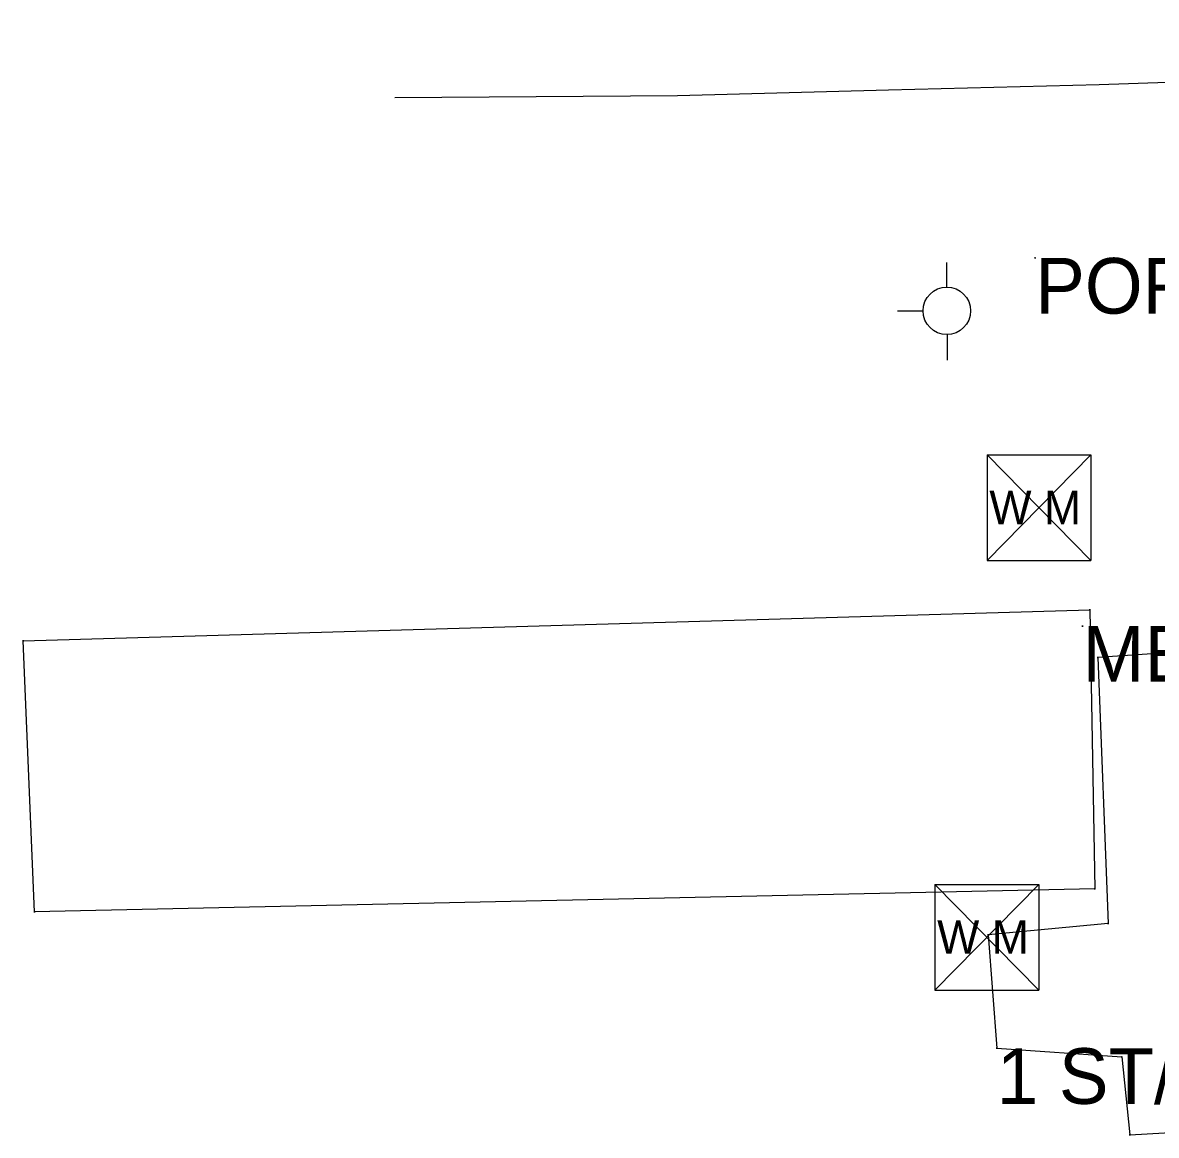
# Model space of a CAD drawing. Extents: x 954793 to 988390, y 1867850 to 1924428.
# Drawn here: x 987803.2 to 987905.1, y 1868456.5 to 1868556.4 of the extents above; entities that cross this region are included whole.
import ezdxf

# ---------------------------------------------------------------- set-up
doc = ezdxf.new("R2010")
doc.units = 0
for name, color, linetype in [('S_BUILDING', 7, 'Continuous'), ('S_BUILDING_ANNOT', 7, 'Continuous'), ('S_DRIVEWAY', 7, 'Continuous'), ('S_MSC_PT_SYM', 7, 'Continuous'), ('S_STR_PT_SYM', 7, 'Continuous'), ('S_SURVEY_TEXT_ANNOT', 7, 'Continuous'), ('S_UTILITY_POLE', 7, 'Continuous'), ('S_WATER_UTILITIES', 7, 'Continuous')]:
    doc.layers.add(name, color=color, linetype=linetype)

msp = doc.modelspace()

# ---------------------------------------------------------------- linework, layer by layer
at = {"layer": 'S_BUILDING'}
for p, q in [((987803.27, 1868500.9), (987899.1, 1868503.68)), ((987899.1, 1868503.68), (987899.55, 1868478.62)), ((987804.3, 1868476.54), (987803.27, 1868500.9)), ((987921.59, 1868500.89), (987899.83, 1868499.4)), ((987899.83, 1868499.4), (987900.76, 1868475.5)), ((987899.55, 1868478.62), (987804.3, 1868476.54)), ((987900.76, 1868475.5), (987889.97, 1868474.48)), ((987889.97, 1868474.48), (987890.75, 1868464.29)), ((987890.75, 1868464.29), (987901.99, 1868463.51)), ((987901.99, 1868463.51), (987902.69, 1868456.51)), ((987902.69, 1868456.51), (987917.04, 1868457.36))]:
    msp.add_line(p, q, dxfattribs=at)
at = {"layer": 'S_DRIVEWAY'}
msp.add_lwpolyline([(987975.09, 1868553.92), (987964.82, 1868556.44), (987949.02, 1868554.22), (987933.21, 1868552), (987916.59, 1868551.43), (987899.96, 1868550.87), (987881.01, 1868550.38), (987862.05, 1868549.88), (987849.36, 1868549.79), (987836.67, 1868549.7)], dxfattribs=at)
at = {"layer": 'S_MSC_PT_SYM'}
for points in [[(987894.2, 1868535.3), (987894.2, 1868535.35), (987894.2, 1868535.3), (987894.15, 1868535.3), (987894.2, 1868535.3), (987894.2, 1868535.25), (987894.2, 1868535.3), (987894.25, 1868535.3)], [(987898.45, 1868502.23), (987898.45, 1868502.28), (987898.45, 1868502.23), (987898.4, 1868502.23), (987898.45, 1868502.23), (987898.45, 1868502.18), (987898.45, 1868502.23), (987898.5, 1868502.23)]]:
    msp.add_lwpolyline(points, dxfattribs=at)
at = {"layer": 'S_STR_PT_SYM'}
for points in [[(987899.1, 1868503.68), (987899.1, 1868503.73), (987899.1, 1868503.68), (987899.05, 1868503.68), (987899.1, 1868503.68), (987899.1, 1868503.63), (987899.1, 1868503.68), (987899.15, 1868503.68)], [(987803.27, 1868500.9), (987803.27, 1868500.95), (987803.27, 1868500.9), (987803.22, 1868500.9), (987803.27, 1868500.9), (987803.27, 1868500.85), (987803.27, 1868500.9), (987803.32, 1868500.9)], [(987899.83, 1868499.4), (987899.83, 1868499.45), (987899.83, 1868499.4), (987899.78, 1868499.4), (987899.83, 1868499.4), (987899.83, 1868499.35), (987899.83, 1868499.4), (987899.88, 1868499.4)], [(987899.55, 1868478.62), (987899.55, 1868478.67), (987899.55, 1868478.62), (987899.5, 1868478.62), (987899.55, 1868478.62), (987899.55, 1868478.57), (987899.55, 1868478.62), (987899.6, 1868478.62)], [(987804.3, 1868476.54), (987804.3, 1868476.59), (987804.3, 1868476.54), (987804.25, 1868476.54), (987804.3, 1868476.54), (987804.3, 1868476.49), (987804.3, 1868476.54), (987804.35, 1868476.54)], [(987900.76, 1868475.5), (987900.76, 1868475.55), (987900.76, 1868475.5), (987900.71, 1868475.5), (987900.76, 1868475.5), (987900.76, 1868475.45), (987900.76, 1868475.5), (987900.81, 1868475.5)], [(987889.97, 1868474.48), (987889.97, 1868474.53), (987889.97, 1868474.48), (987889.92, 1868474.48), (987889.97, 1868474.48), (987889.97, 1868474.43), (987889.97, 1868474.48), (987890.02, 1868474.48)], [(987890.75, 1868464.29), (987890.75, 1868464.34), (987890.75, 1868464.29), (987890.7, 1868464.29), (987890.75, 1868464.29), (987890.75, 1868464.24), (987890.75, 1868464.29), (987890.8, 1868464.29)], [(987901.99, 1868463.51), (987901.99, 1868463.56), (987901.99, 1868463.51), (987901.94, 1868463.51), (987901.99, 1868463.51), (987901.99, 1868463.46), (987901.99, 1868463.51), (987902.04, 1868463.51)], [(987902.69, 1868456.51), (987902.69, 1868456.56), (987902.69, 1868456.51), (987902.64, 1868456.51), (987902.69, 1868456.51), (987902.69, 1868456.46), (987902.69, 1868456.51), (987902.74, 1868456.51)]]:
    msp.add_lwpolyline(points, dxfattribs=at)
at = {"layer": 'S_UTILITY_POLE'}
for p, q in [((987886.25, 1868532.66), (987886.25, 1868534.9)), ((987884.16, 1868530.53), (987881.84, 1868530.53)), ((987886.33, 1868526.11), (987886.33, 1868528.43))]:
    msp.add_line(p, q, dxfattribs=at)
msp.add_circle((987886.26, 1868530.55), 2.13, dxfattribs=at)
at = {"layer": 'S_WATER_UTILITIES'}
for p, q in [((987889.87, 1868517.61), (987899.21, 1868517.61)), ((987889.87, 1868517.61), (987889.87, 1868508.12)), ((987889.87, 1868517.61), (987899.21, 1868508.12)), ((987899.21, 1868517.61), (987889.87, 1868508.12)), ((987899.21, 1868517.61), (987899.21, 1868508.12)), ((987889.87, 1868508.12), (987899.21, 1868508.12)), ((987885.19, 1868479.01), (987894.52, 1868479.01)), ((987885.19, 1868479.01), (987885.19, 1868469.52)), ((987885.19, 1868479.01), (987894.52, 1868469.52)), ((987894.52, 1868479.01), (987885.19, 1868469.52)), ((987894.52, 1868479.01), (987894.52, 1868469.52)), ((987885.19, 1868469.52), (987894.52, 1868469.52))]:
    msp.add_line(p, q, dxfattribs=at)

# ---------------------------------------------------------------- texts
at = {"layer": 'S_BUILDING_ANNOT'}
msp.add_text('1 ST/WOOD', height=5, dxfattribs=at).set_placement((987890.75, 1868459.29))
at = {"layer": 'S_SURVEY_TEXT_ANNOT'}
for s, p in [('PORTABLE BU METAL/WOOD', (987894.2, 1868530.3)), ('METAL/PLASTIC GREENHOUSE', (987898.45, 1868497.23))]:
    msp.add_text(s, height=5, dxfattribs=at).set_placement(p)
at = {"layer": 'S_WATER_UTILITIES'}
for p in [(987890.08, 1868511.38), (987885.39, 1868472.78)]:
    msp.add_text('W M', height=3, rotation=360, dxfattribs=at).set_placement(p)

doc.saveas('drawing.dxf')
